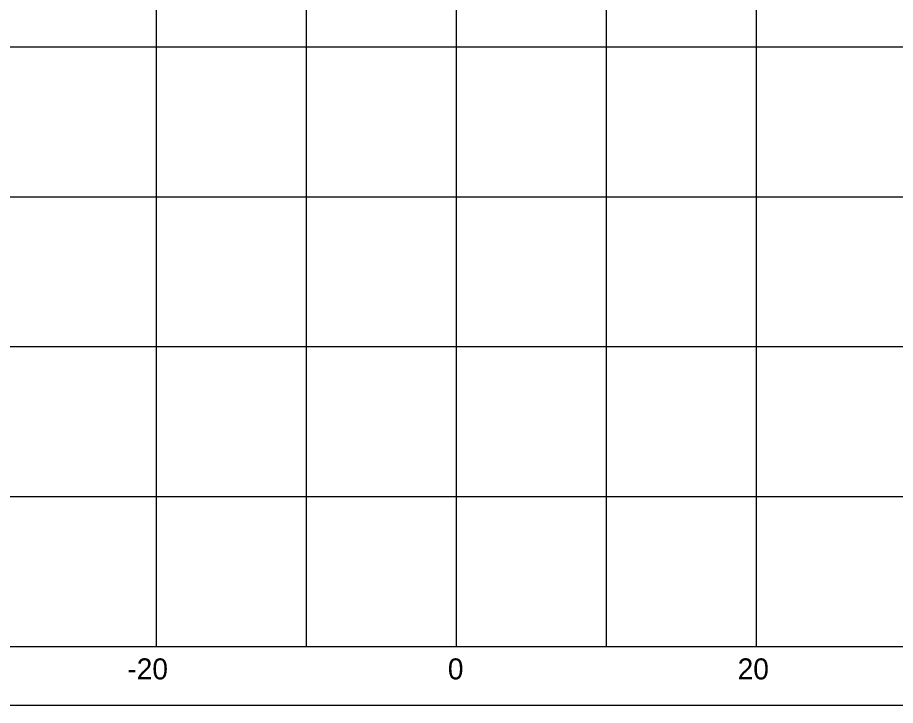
# Model space of a CAD drawing. Extents: x 1131015 to 1136271, y 133453 to 174329.
# Drawn here: x 1131311.2 to 1131369.7, y 165603.7 to 165649.6 of the extents above; entities that cross this region are included whole.
import ezdxf

# ---------------------------------------------------------------- set-up
doc = ezdxf.new("R2010")
doc.units = 0
for name, color, linetype in [('DESIGN - SHEET - Corner Text', 7, 'Continuous'), ('DESIGN - SHEET - Linework', 7, 'Continuous'), ('DESIGN - SHEET - Plot Shape', 7, 'Continuous')]:
    doc.layers.add(name, color=color, linetype=linetype)

msp = doc.modelspace()

# ---------------------------------------------------------------- linework, layer by layer
at = {"layer": 'DESIGN - SHEET - Linework'}
for p, q in [((1131320.456, 165607.655), (1131320.456, 165817.655)), ((1131330.456, 165607.655), (1131330.456, 165817.655)), ((1131340.456, 165607.655), (1131340.456, 165817.655)), ((1131350.456, 165607.655), (1131350.456, 165817.655)), ((1131360.456, 165607.655), (1131360.456, 165817.655)), ((1131190.456, 165647.655), (1131490.456, 165647.655)), ((1131190.456, 165637.655), (1131490.456, 165637.655)), ((1131190.456, 165627.655), (1131490.456, 165627.655)), ((1131190.456, 165617.655), (1131490.456, 165617.655))]:
    msp.add_line(p, q, dxfattribs=at)
msp.add_lwpolyline([(1131190.456, 165817.655), (1131190.456, 165607.655), (1131490.456, 165607.655), (1131490.456, 165817.655)], dxfattribs=at)
at = {"layer": 'DESIGN - SHEET - Plot Shape'}
msp.add_lwpolyline([(1131170.456, 165821.595), (1131510.456, 165821.595), (1131510.456, 165603.715), (1131170.456, 165603.715)], close=True, dxfattribs=at)

# ---------------------------------------------------------------- texts
at = {"layer": 'DESIGN - SHEET - Corner Text'}
for s, p in [('-20', (1131318.511, 165605.455)), ('0', (1131339.876, 165605.455)), ('20', (1131359.194, 165605.455))]:
    msp.add_text(s, height=1.4, dxfattribs=at).set_placement(p)

doc.saveas('drawing.dxf')
